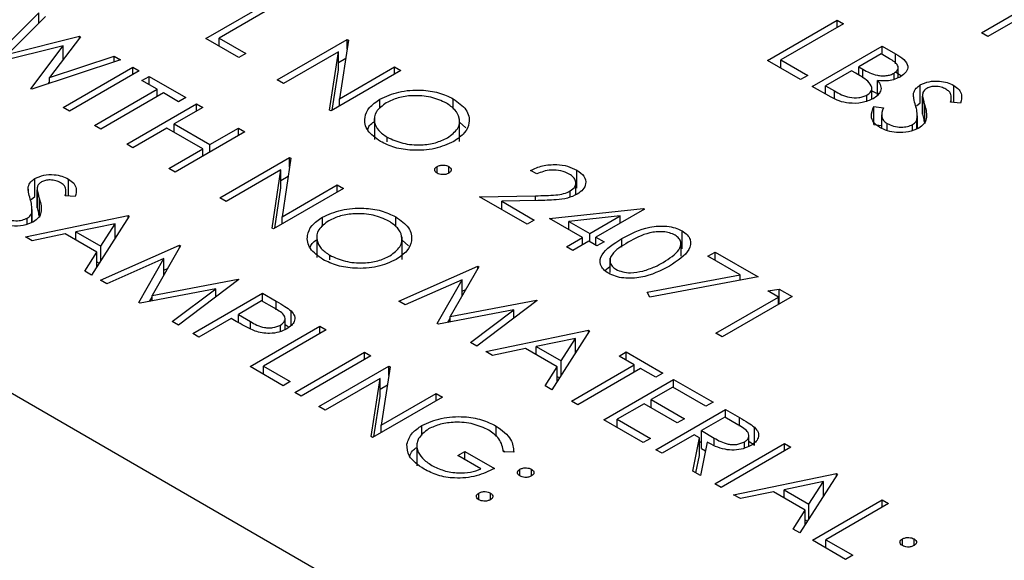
# Model space of a CAD drawing. Header units: inches. Extents: x 1880 to 2363, y -453 to -54.
# Tile 876 of 1056: x 2068.505 to 2069.403, y -72.134 to -71.641. Entities that reach past the tile are written whole.
import ezdxf

# ---------------------------------------------------------------- set-up
doc = ezdxf.new("R2010")
doc.units = ezdxf.units.IN
doc.header["$LTSCALE"] = 0.5
doc.header["$MEASUREMENT"] = 0
doc.layers.add('DSS-M-S', color=53, linetype='Continuous')

msp = doc.modelspace()

# ---------------------------------------------------------------- linework, layer by layer
at = {"layer": 'DSS-M-S', "linetype": 'Continuous', "lineweight": 25}
for p, q in [((2064.23349, -69.51966), (2073.07233, -74.62221)), ((2068.67481, -71.65836), (2068.73845, -71.62162)), ((2069.45134, -71.61986), (2069.3877, -71.65659)), ((2068.74416, -71.62492), (2068.68705, -71.65789)), ((2068.47614, -71.68144), (2068.52285, -71.63493)), ((2068.52876, -71.63834), (2068.49454, -71.67247)), ((2068.52285, -71.64422), (2068.52285, -71.63493)), ((2069.38199, -71.6533), (2069.41299, -71.6354)), ((2069.18679, -71.67838), (2069.25043, -71.64164)), ((2069.25614, -71.64494), (2069.19902, -71.67791)), ((2069.25043, -71.64164), (2069.25614, -71.64494)), ((2069.25043, -71.64823), (2069.25043, -71.64164)), ((2068.49454, -71.67247), (2068.55973, -71.65622)), ((2068.56056, -71.6567), (2068.53239, -71.69395)), ((2068.55973, -71.65622), (2068.56056, -71.6567)), ((2068.55973, -71.65779), (2068.55973, -71.65622)), ((2068.705, -71.67579), (2068.67481, -71.65836)), ((2068.68705, -71.65789), (2068.71153, -71.67202)), ((2068.68705, -71.66543), (2068.68705, -71.65789)), ((2069.3877, -71.65659), (2069.38199, -71.6533)), ((2068.54501, -71.665), (2068.47696, -71.68191)), ((2068.51549, -71.70415), (2068.54501, -71.665)), ((2068.54501, -71.67726), (2068.54501, -71.665)), ((2068.74009, -71.69604), (2068.80372, -71.6593)), ((2068.80492, -71.65999), (2068.79688, -71.71318)), ((2068.80372, -71.6593), (2068.80492, -71.65999)), ((2068.80372, -71.66792), (2068.80372, -71.6593)), ((2069.22758, -71.70193), (2069.29122, -71.66519)), ((2069.29122, -71.66519), (2069.30364, -71.67236)), ((2069.29122, -71.67273), (2069.29122, -71.66519)), ((2068.53239, -71.69395), (2068.59126, -71.67442)), ((2068.54501, -71.67622), (2068.54598, -71.67598)), ((2068.59126, -71.67442), (2068.5971, -71.67779)), ((2068.59126, -71.67973), (2068.59126, -71.67442)), ((2068.71153, -71.67202), (2068.705, -71.67579)), ((2068.79577, -71.67049), (2068.7458, -71.69934)), ((2068.78774, -71.72355), (2068.79577, -71.67049)), ((2068.79577, -71.68682), (2068.79577, -71.67049)), ((2068.79577, -71.68023), (2068.80245, -71.67637)), ((2069.2904, -71.67226), (2069.27001, -71.68403)), ((2069.29816, -71.67673), (2069.2904, -71.67226)), ((2069.30364, -71.68139), (2069.30364, -71.67236)), ((2068.5971, -71.67779), (2068.5163, -71.70462)), ((2068.54488, -71.72112), (2068.60852, -71.68438)), ((2068.60852, -71.68438), (2068.61423, -71.68768)), ((2068.60852, -71.69098), (2068.60852, -71.68438)), ((2068.79688, -71.71318), (2068.84697, -71.68427)), ((2068.84697, -71.68427), (2068.85268, -71.68756)), ((2068.84697, -71.69086), (2068.84697, -71.68427)), ((2069.21697, -71.69581), (2069.18679, -71.67838)), ((2069.19902, -71.67791), (2069.2235, -71.69204)), ((2069.19902, -71.68544), (2069.19902, -71.67791)), ((2069.27001, -71.68403), (2069.27384, -71.68625)), ((2069.27001, -71.69162), (2069.27001, -71.68403)), ((2069.306, -71.69407), (2069.306, -71.68504)), ((2068.53239, -71.69928), (2068.53239, -71.69395)), ((2068.61423, -71.68768), (2068.55059, -71.72442)), ((2068.61668, -71.69663), (2068.62321, -71.69286)), ((2068.62321, -71.69286), (2068.65666, -71.71217)), ((2068.62321, -71.7004), (2068.62321, -71.69286)), ((2068.85268, -71.68756), (2068.78904, -71.7243)), ((2068.7902, -71.72363), (2068.79577, -71.68682)), ((2069.2235, -71.69204), (2069.21697, -71.69581)), ((2069.26348, -71.6878), (2069.23982, -71.70146)), ((2069.26727, -71.68998), (2069.26348, -71.6878)), ((2069.27384, -71.69406), (2069.27384, -71.68625)), ((2069.30226, -71.69557), (2069.30226, -71.6899)), ((2069.30364, -71.68869), (2069.30897, -71.69238)), ((2068.53117, -71.69969), (2068.53239, -71.69807)), ((2068.63055, -71.70464), (2068.61668, -71.69663)), ((2068.7458, -71.69934), (2068.74009, -71.69604)), ((2069.24479, -71.71186), (2069.22758, -71.70193)), ((2069.23982, -71.70146), (2069.24795, -71.70615)), ((2069.23982, -71.70899), (2069.23982, -71.70146)), ((2069.28187, -71.71363), (2069.28187, -71.70363)), ((2069.28719, -71.71015), (2069.28719, -71.6967)), ((2069.32614, -71.71694), (2069.32614, -71.70061)), ((2069.35667, -71.71661), (2069.35667, -71.70109)), ((2068.5163, -71.70462), (2068.51549, -71.70415)), ((2068.57344, -71.73761), (2068.63055, -71.70464)), ((2068.63626, -71.70793), (2068.57915, -71.7409)), ((2068.63055, -71.71123), (2068.63055, -71.70464)), ((2068.65013, -71.71594), (2068.63626, -71.70793)), ((2068.65666, -71.71217), (2068.65013, -71.71594)), ((2069.24795, -71.7133), (2069.24795, -71.70615)), ((2069.27747, -71.71519), (2069.27747, -71.70987)), ((2069.32001, -71.71141), (2069.32001, -71.70826)), ((2069.32808, -71.71035), (2069.32808, -71.72668)), ((2069.32809, -71.72725), (2069.32809, -71.71092)), ((2069.35435, -71.71642), (2069.35435, -71.71197)), ((2068.55059, -71.72442), (2068.54488, -71.72112)), ((2068.60281, -71.75456), (2068.66645, -71.71783)), ((2068.67216, -71.72112), (2068.64605, -71.73619)), ((2068.66645, -71.71783), (2068.67216, -71.72112)), ((2068.66645, -71.72442), (2068.66645, -71.71783)), ((2068.79688, -71.71978), (2068.79688, -71.71318)), ((2068.83363, -71.72214), (2068.83363, -71.71363)), ((2068.90041, -71.72222), (2068.90041, -71.71323)), ((2069.28392, -71.72028), (2069.29252, -71.72152)), ((2069.28392, -71.73661), (2069.28392, -71.72028)), ((2069.32254, -71.71981), (2069.32614, -71.71694)), ((2069.33031, -71.73585), (2069.33031, -71.71952)), ((2069.36285, -71.7171), (2069.35378, -71.71638)), ((2068.78904, -71.7243), (2068.78774, -71.72355)), ((2068.82851, -71.72991), (2068.82851, -71.75032)), ((2069.29085, -71.72786), (2069.29085, -71.74011)), ((2069.32344, -71.7405), (2069.32344, -71.72891)), ((2069.32816, -71.72668), (2069.32809, -71.72725)), ((2068.57915, -71.7409), (2068.57344, -71.73761)), ((2068.63953, -71.73996), (2068.60852, -71.75786)), ((2068.67216, -71.7588), (2068.63953, -71.73996)), ((2068.64605, -71.73619), (2068.67869, -71.75503)), ((2068.64605, -71.74373), (2068.64605, -71.73619)), ((2068.67869, -71.75503), (2068.7048, -71.73996)), ((2068.7048, -71.73996), (2068.71051, -71.74326)), ((2068.7048, -71.74656), (2068.7048, -71.73996)), ((2068.90615, -71.75202), (2068.90615, -71.73161)), ((2068.90615, -71.73457), (2068.91195, -71.73961)), ((2069.28392, -71.73661), (2069.29085, -71.73761)), ((2069.29589, -71.74224), (2069.29589, -71.73571)), ((2069.31914, -71.74202), (2069.31914, -71.73668)), ((2069.3231, -71.74062), (2069.3231, -71.73176)), ((2068.71051, -71.74326), (2068.64687, -71.78)), ((2068.84031, -71.75236), (2068.84031, -71.74825)), ((2068.60852, -71.75786), (2068.60281, -71.75456)), ((2068.67869, -71.76163), (2068.67869, -71.75503)), ((2068.64116, -71.7767), (2068.67216, -71.7588)), ((2068.67216, -71.7654), (2068.67216, -71.7588)), ((2068.68766, -71.80355), (2068.7513, -71.76681)), ((2068.7513, -71.76681), (2068.7525, -71.7675)), ((2068.7513, -71.77542), (2068.7513, -71.76681)), ((2068.7525, -71.7675), (2068.74446, -71.82069)), ((2068.88572, -71.78106), (2068.88572, -71.77493)), ((2068.89633, -71.78106), (2068.89633, -71.77493)), ((2068.64687, -71.78), (2068.64116, -71.7767)), ((2068.74335, -71.778), (2068.69338, -71.80685)), ((2068.73532, -71.83106), (2068.74335, -71.778)), ((2068.74335, -71.79433), (2068.74335, -71.778)), ((2068.74335, -71.78773), (2068.75003, -71.78388)), ((2068.97669, -71.78176), (2068.97098, -71.77847)), ((2069.01295, -71.79453), (2069.01295, -71.7782)), ((2068.51309, -71.79666), (2068.51309, -71.79351)), ((2068.51922, -71.80219), (2068.51922, -71.78586)), ((2068.54975, -71.80186), (2068.54975, -71.78634)), ((2068.74446, -71.82069), (2068.79455, -71.79177)), ((2068.79455, -71.79177), (2068.80026, -71.79507)), ((2068.79455, -71.79837), (2068.79455, -71.79177)), ((2069.01213, -71.80067), (2069.01213, -71.79)), ((2068.51563, -71.80506), (2068.51922, -71.80219)), ((2068.52117, -71.7956), (2068.52117, -71.81193)), ((2068.52117, -71.8125), (2068.52117, -71.79617)), ((2068.55594, -71.80235), (2068.54686, -71.80163)), ((2068.54743, -71.80167), (2068.54743, -71.79722)), ((2068.80026, -71.79507), (2068.73662, -71.83181)), ((2068.73778, -71.83114), (2068.74335, -71.79433)), ((2068.92448, -71.80249), (2068.9755, -71.80153)), ((2068.96772, -71.82745), (2068.92448, -71.80249)), ((2068.9755, -71.80601), (2068.9755, -71.80153)), ((2069.00703, -71.8027), (2069.00703, -71.79722)), ((2068.52339, -71.8211), (2068.52339, -71.80477)), ((2068.69338, -71.80685), (2068.68766, -71.80355)), ((2068.97755, -71.80597), (2068.94463, -71.80659)), ((2068.94463, -71.80659), (2068.97425, -71.82368)), ((2068.94463, -71.81412), (2068.94463, -71.80659)), ((2068.51041, -71.83899), (2068.60424, -71.81968)), ((2068.51619, -71.82587), (2068.51619, -71.81701)), ((2068.51653, -71.82575), (2068.51653, -71.81416)), ((2068.52125, -71.81193), (2068.52117, -71.8125)), ((2068.60505, -71.82015), (2068.57079, -71.87385)), ((2068.60424, -71.81968), (2068.60505, -71.82015)), ((2068.60424, -71.82143), (2068.60424, -71.81968)), ((2068.74446, -71.82728), (2068.74446, -71.82069)), ((2068.84799, -71.82972), (2068.84799, -71.82074)), ((2068.98812, -71.82227), (2069.07344, -71.81312)), ((2069.05247, -71.81997), (2069.00586, -71.82498)), ((2069.02483, -71.83593), (2069.05247, -71.81997)), ((2069.0746, -71.81379), (2069.03054, -71.83923)), ((2069.05247, -71.82657), (2069.05247, -71.81997)), ((2069.07344, -71.81312), (2069.0746, -71.81379)), ((2069.07344, -71.81446), (2069.07344, -71.81312)), ((2068.51222, -71.82727), (2068.51222, -71.82193)), ((2068.59218, -71.82704), (2068.55634, -71.83442)), ((2068.57909, -71.84755), (2068.59218, -71.82704)), ((2068.59218, -71.84033), (2068.59218, -71.82704)), ((2068.78121, -71.82965), (2068.78121, -71.82114)), ((2068.97425, -71.82368), (2068.96772, -71.82745)), ((2069.0183, -71.8397), (2068.98812, -71.82227)), ((2069.00586, -71.82498), (2069.02483, -71.83593)), ((2069.00586, -71.83252), (2069.00586, -71.82498)), ((2068.54672, -71.8364), (2068.51665, -71.84259)), ((2068.57557, -71.85306), (2068.54672, -71.8364)), ((2068.55634, -71.84196), (2068.55634, -71.83442)), ((2068.55634, -71.83442), (2068.57909, -71.84755)), ((2068.59218, -71.83849), (2068.59353, -71.83822)), ((2068.73662, -71.83181), (2068.73532, -71.83106)), ((2068.77609, -71.83742), (2068.77609, -71.85783)), ((2069.02483, -71.84347), (2069.02483, -71.83593)), ((2069.10893, -71.84994), (2069.10893, -71.83361)), ((2068.51665, -71.84259), (2068.51041, -71.83899)), ((2068.57895, -71.87856), (2068.65099, -71.84667)), ((2068.57909, -71.86084), (2068.57909, -71.84755)), ((2068.6518, -71.84714), (2068.62586, -71.89245)), ((2068.65099, -71.84667), (2068.6518, -71.84714)), ((2068.65099, -71.84856), (2068.65099, -71.84667)), ((2068.85373, -71.85953), (2068.85373, -71.83912)), ((2068.85373, -71.84207), (2068.85953, -71.84711)), ((2069.00362, -71.84818), (2069.0183, -71.8397)), ((2069.02402, -71.84299), (2069.00933, -71.85147)), ((2069.0183, -71.84629), (2069.0183, -71.8397)), ((2069.03136, -71.84723), (2069.02402, -71.84299)), ((2069.03054, -71.83923), (2069.03789, -71.84347)), ((2069.03054, -71.84676), (2069.03054, -71.83923)), ((2069.03789, -71.84347), (2069.03136, -71.84723)), ((2069.05418, -71.84835), (2069.05418, -71.84065)), ((2069.10802, -71.85665), (2069.10802, -71.84328)), ((2068.56458, -71.87026), (2068.57557, -71.85306)), ((2068.57557, -71.86635), (2068.57557, -71.85306)), ((2068.78789, -71.85986), (2068.78789, -71.85576)), ((2069.00933, -71.85147), (2069.00362, -71.84818)), ((2069.13253, -71.85665), (2069.13906, -71.85289)), ((2069.16203, -71.87368), (2069.13253, -71.85665)), ((2069.13906, -71.85289), (2069.17822, -71.87549)), ((2069.13906, -71.86042), (2069.13906, -71.85289)), ((2068.57557, -71.86185), (2068.57767, -71.86306)), ((2068.63667, -71.85889), (2068.5847, -71.88187)), ((2068.61384, -71.8987), (2068.63667, -71.85889)), ((2068.63667, -71.87357), (2068.63667, -71.85889)), ((2069.04325, -71.85849), (2069.04325, -71.8715)), ((2068.57079, -71.87385), (2068.56458, -71.87026)), ((2068.63667, -71.86934), (2068.63992, -71.8679)), ((2068.85084, -71.89775), (2068.92288, -71.86586)), ((2068.9237, -71.86633), (2068.89776, -71.91164)), ((2068.92288, -71.86586), (2068.9237, -71.86633)), ((2068.92288, -71.86776), (2068.92288, -71.86586)), ((2069.03868, -71.86964), (2069.04325, -71.86591)), ((2069.07728, -71.88945), (2069.16203, -71.87368)), ((2069.16203, -71.87851), (2069.16203, -71.87368)), ((2068.5847, -71.88187), (2068.57895, -71.87856)), ((2068.62586, -71.89245), (2068.70429, -71.87744)), ((2068.70512, -71.87792), (2068.64993, -71.91953)), ((2068.70429, -71.87744), (2068.70512, -71.87792)), ((2068.70429, -71.87854), (2068.70429, -71.87744)), ((2068.90857, -71.87808), (2068.85659, -71.90107)), ((2068.88573, -71.91789), (2068.90857, -71.87808)), ((2068.90857, -71.89276), (2068.90857, -71.87808)), ((2069.17822, -71.87549), (2069.0795, -71.89386)), ((2068.68389, -71.88627), (2068.61513, -71.89944)), ((2068.62586, -71.89739), (2068.62586, -71.89245)), ((2068.64419, -71.91622), (2068.68389, -71.88627)), ((2068.66298, -71.92707), (2068.72662, -71.89033)), ((2068.68389, -71.89392), (2068.68389, -71.88627)), ((2068.72662, -71.89033), (2068.7391, -71.89754)), ((2068.72662, -71.89787), (2068.72662, -71.89033)), ((2068.90857, -71.88853), (2068.91181, -71.88709)), ((2069.0795, -71.89386), (2069.07728, -71.88945)), ((2069.18719, -71.88821), (2069.19746, -71.8866)), ((2069.19698, -71.89386), (2069.18719, -71.88821)), ((2069.19746, -71.8866), (2069.20922, -71.89339)), ((2069.19746, -71.90019), (2069.19746, -71.8866)), ((2068.61513, -71.89944), (2068.61384, -71.8987)), ((2068.62372, -71.89779), (2068.62586, -71.89407)), ((2068.72581, -71.8974), (2068.70459, -71.90964)), ((2068.73745, -71.90412), (2068.72581, -71.8974)), ((2068.7391, -71.90541), (2068.7391, -71.89754)), ((2068.85659, -71.90107), (2068.85084, -71.89775)), ((2068.89776, -71.91164), (2068.97618, -71.89663)), ((2068.97701, -71.89711), (2068.92183, -71.93873)), ((2068.97618, -71.89663), (2068.97701, -71.89711)), ((2068.97618, -71.89773), (2068.97618, -71.89663)), ((2069.13987, -71.92683), (2069.19698, -71.89386)), ((2069.20922, -71.89339), (2069.14558, -71.93013)), ((2069.19698, -71.90046), (2069.19698, -71.89386)), ((2068.70459, -71.90964), (2068.7156, -71.91616)), ((2068.70459, -71.91714), (2068.70459, -71.90964)), ((2068.75264, -71.91993), (2068.75264, -71.90646)), ((2068.95579, -71.90546), (2068.88702, -71.91864)), ((2068.91609, -71.93541), (2068.95579, -71.90546)), ((2068.95579, -71.91312), (2068.95579, -71.90546)), ((2068.64993, -71.91953), (2068.64419, -71.91622)), ((2068.69807, -71.91341), (2068.66869, -71.93037)), ((2068.70262, -71.91604), (2068.69807, -71.91341)), ((2068.7156, -71.92278), (2068.7156, -71.91616)), ((2068.74298, -71.92522), (2068.74298, -71.91951)), ((2068.74718, -71.92344), (2068.74718, -71.91357)), ((2068.74718, -71.91877), (2068.74989, -71.92077)), ((2068.88702, -71.91864), (2068.88573, -71.91789)), ((2068.89562, -71.91699), (2068.89776, -71.91326)), ((2068.89776, -71.91658), (2068.89776, -71.91164)), ((2068.66869, -71.93037), (2068.66298, -71.92707)), ((2068.7152, -71.95721), (2068.77884, -71.92048)), ((2068.78455, -71.92377), (2068.72744, -71.95674)), ((2068.77884, -71.92048), (2068.78455, -71.92377)), ((2068.77884, -71.92707), (2068.77884, -71.92048)), ((2068.92998, -71.94344), (2069.02381, -71.92413)), ((2069.02463, -71.9246), (2068.99036, -71.97829)), ((2069.02381, -71.92413), (2069.02463, -71.9246)), ((2069.02381, -71.92587), (2069.02381, -71.92413)), ((2069.14558, -71.93013), (2069.13987, -71.92683)), ((2068.92183, -71.93873), (2068.91609, -71.93541)), ((2069.01175, -71.93148), (2068.97592, -71.93887)), ((2068.99866, -71.952), (2069.01175, -71.93148)), ((2069.01175, -71.94477), (2069.01175, -71.93148)), ((2068.756, -71.98076), (2068.81963, -71.94403)), ((2068.81963, -71.94403), (2068.82535, -71.94732)), ((2068.81963, -71.95062), (2068.81963, -71.94403)), ((2068.93622, -71.94704), (2068.92998, -71.94344)), ((2068.96629, -71.94085), (2068.93622, -71.94704)), ((2068.99514, -71.9575), (2068.96629, -71.94085)), ((2068.97592, -71.9464), (2068.97592, -71.93887)), ((2068.97592, -71.93887), (2068.99866, -71.952)), ((2069.01175, -71.94294), (2069.0131, -71.94266)), ((2069.05155, -71.94768), (2069.05808, -71.94391)), ((2069.05808, -71.94391), (2069.09153, -71.96322)), ((2069.05808, -71.95144), (2069.05808, -71.94391)), ((2068.82535, -71.94732), (2068.76171, -71.98406)), ((2068.99866, -71.96529), (2068.99866, -71.952)), ((2069.06542, -71.95568), (2069.05155, -71.94768)), ((2068.74539, -71.97464), (2068.7152, -71.95721)), ((2068.72744, -71.95674), (2068.75192, -71.97087)), ((2068.72744, -71.96428), (2068.72744, -71.95674)), ((2068.77802, -71.99348), (2068.84166, -71.95674)), ((2068.84286, -71.95743), (2068.83482, -72.01062)), ((2068.84166, -71.95674), (2068.84286, -71.95743)), ((2068.84166, -71.96536), (2068.84166, -71.95674)), ((2068.98415, -71.97471), (2068.99514, -71.9575)), ((2068.99514, -71.9708), (2068.99514, -71.9575)), ((2069.00831, -71.98865), (2069.06542, -71.95568)), ((2069.07113, -71.95898), (2069.01402, -71.99195)), ((2069.06542, -71.96228), (2069.06542, -71.95568)), ((2069.085, -71.96699), (2069.07113, -71.95898)), ((2069.09153, -71.96322), (2069.085, -71.96699)), ((2068.75192, -71.97087), (2068.74539, -71.97464)), ((2068.83371, -71.96793), (2068.78374, -71.99678)), ((2068.82568, -72.02099), (2068.83371, -71.96793)), ((2068.83371, -71.98426), (2068.83371, -71.96793)), ((2068.99514, -71.9663), (2068.99724, -71.96751)), ((2069.03768, -72.00561), (2069.10132, -71.96887)), ((2069.10132, -71.96887), (2069.13722, -71.9896)), ((2069.10132, -71.97641), (2069.10132, -71.96887)), ((2068.76171, -71.98406), (2068.756, -71.98076)), ((2068.83371, -71.97767), (2068.84039, -71.97381)), ((2068.83482, -72.01062), (2068.88491, -71.98171)), ((2068.88491, -71.98171), (2068.89062, -71.985)), ((2068.88491, -71.9883), (2068.88491, -71.98171)), ((2068.99036, -71.97829), (2068.98415, -71.97471)), ((2069.10051, -71.97594), (2069.08092, -71.98724)), ((2069.13069, -71.99336), (2069.10051, -71.97594)), ((2068.89062, -71.985), (2068.82698, -72.02174)), ((2068.82814, -72.02107), (2068.83371, -71.98426)), ((2069.01402, -71.99195), (2069.00831, -71.98865)), ((2069.0744, -71.99101), (2069.04992, -72.00514)), ((2069.10459, -72.00844), (2069.0744, -71.99101)), ((2069.08092, -71.98724), (2069.11111, -72.00467)), ((2069.08092, -71.99478), (2069.08092, -71.98724)), ((2069.13722, -71.9896), (2069.13069, -71.99336)), ((2068.78374, -71.99678), (2068.77802, -71.99348)), ((2069.085, -72.03293), (2069.14864, -71.99619)), ((2069.14864, -71.99619), (2069.16138, -72.00354)), ((2069.14864, -72.00373), (2069.14864, -71.99619)), ((2069.07358, -72.02633), (2069.03768, -72.00561)), ((2069.04992, -72.00514), (2069.08011, -72.02257)), ((2069.04992, -72.01267), (2069.04992, -72.00514)), ((2069.11111, -72.00467), (2069.10459, -72.00844)), ((2069.14783, -72.00325), (2069.12661, -72.0155)), ((2069.15976, -72.01014), (2069.14783, -72.00325)), ((2069.16138, -72.01138), (2069.16138, -72.00354)), ((2068.83482, -72.01722), (2068.83482, -72.01062)), ((2068.87188, -72.0199), (2068.87188, -72.01089)), ((2068.93953, -72.0209), (2068.93953, -72.01136)), ((2069.12661, -72.0155), (2069.13818, -72.02228)), ((2069.12661, -72.03183), (2069.12661, -72.0155)), ((2069.17493, -72.0287), (2069.17493, -72.01237)), ((2068.82698, -72.02174), (2068.82568, -72.02099)), ((2068.86726, -72.02709), (2068.86726, -72.04751)), ((2069.08011, -72.02257), (2069.07358, -72.02633)), ((2069.12009, -72.01927), (2069.09071, -72.03622)), ((2069.11874, -72.0524), (2069.12473, -72.02195)), ((2069.12473, -72.02195), (2069.12009, -72.01927)), ((2069.12473, -72.03828), (2069.12473, -72.02195)), ((2069.12473, -72.02633), (2069.12661, -72.02524)), ((2069.13179, -72.02602), (2069.1258, -72.05648)), ((2069.13818, -72.02858), (2069.13818, -72.02228)), ((2069.1659, -72.03148), (2069.1659, -72.02579)), ((2069.16996, -72.02978), (2069.16996, -72.02003)), ((2069.16996, -72.02512), (2069.17493, -72.0287)), ((2068.90449, -72.03823), (2068.91101, -72.03446)), ((2068.91101, -72.03446), (2068.93794, -72.05)), ((2068.91101, -72.04199), (2068.91101, -72.03446)), ((2068.94552, -72.03328), (2068.9473, -72.03495)), ((2068.95563, -72.03508), (2068.9461, -72.03493)), ((2069.09071, -72.03622), (2069.085, -72.03293)), ((2069.12661, -72.03183), (2069.13023, -72.03395)), ((2069.13885, -72.06401), (2069.20249, -72.02728)), ((2069.2082, -72.03057), (2069.14456, -72.06731)), ((2069.20249, -72.02728), (2069.2082, -72.03057)), ((2069.20249, -72.03387), (2069.20249, -72.02728)), ((2068.9257, -72.05047), (2068.90449, -72.03823)), ((2069.12162, -72.05407), (2069.12473, -72.03828)), ((2068.96119, -72.05683), (2068.96119, -72.05071)), ((2068.9718, -72.05683), (2068.9718, -72.05071)), ((2069.1258, -72.05648), (2069.11874, -72.0524)), ((2069.15599, -72.0739), (2069.24981, -72.05459)), ((2069.23775, -72.06195), (2069.20192, -72.06933)), ((2069.25063, -72.05506), (2069.21636, -72.10876)), ((2069.22466, -72.08246), (2069.23775, -72.06195)), ((2069.23775, -72.07524), (2069.23775, -72.06195)), ((2069.24981, -72.05459), (2069.25063, -72.05506)), ((2069.24981, -72.05634), (2069.24981, -72.05459)), ((2069.14456, -72.06731), (2069.13885, -72.06401)), ((2069.19229, -72.07131), (2069.16222, -72.0775)), ((2069.22114, -72.08797), (2069.19229, -72.07131)), ((2069.20192, -72.07687), (2069.20192, -72.06933)), ((2069.20192, -72.06933), (2069.22466, -72.08246)), ((2068.92366, -72.0785), (2068.92366, -72.07237)), ((2068.93427, -72.0785), (2068.93427, -72.07237)), ((2069.16222, -72.0775), (2069.15599, -72.0739)), ((2069.22778, -72.11535), (2069.29142, -72.07862)), ((2069.23775, -72.07341), (2069.2391, -72.07313)), ((2069.29142, -72.07862), (2069.29714, -72.08191)), ((2069.29142, -72.08521), (2069.29142, -72.07862)), ((2069.21015, -72.10518), (2069.22114, -72.08797)), ((2069.22114, -72.10127), (2069.22114, -72.08797)), ((2069.22466, -72.09576), (2069.22466, -72.08246)), ((2069.29714, -72.08191), (2069.24002, -72.11488)), ((2069.22114, -72.09676), (2069.22324, -72.09798)), ((2069.21636, -72.10876), (2069.21015, -72.10518)), ((2069.25797, -72.13278), (2069.22778, -72.11535)), ((2069.24002, -72.11488), (2069.2645, -72.12901)), ((2069.24002, -72.12242), (2069.24002, -72.11488)), ((2069.30978, -72.1203), (2069.30978, -72.11418)), ((2069.32039, -72.1203), (2069.32039, -72.11418)), ((2069.2645, -72.12901), (2069.25797, -72.13278))]:
    msp.add_line(p, q, dxfattribs=at)
for points, knots in [([(2069.30226, -71.6899), (2069.30364, -71.68889), (2069.30572, -71.68737), (2069.30614, -71.68481), (2069.30505, -71.68104), (2069.30122, -71.67865), (2069.29816, -71.67673)], [0, 0, 0, 0, 0.249284, 0.374925, 0.500645, 1, 1, 1, 1]), ([(2069.30364, -71.67236), (2069.30631, -71.67397), (2069.31161, -71.67716), (2069.31555, -71.68318), (2069.31377, -71.68902), (2069.30998, -71.69176), (2069.30809, -71.69313)], [0, 0, 0, 0, 0.281317, 0.559922, 0.779935, 1, 1, 1, 1]), ([(2069.27842, -71.69729), (2069.27648, -71.69586), (2069.27302, -71.69329), (2069.26902, -71.691), (2069.26727, -71.68998)], [0, 0, 0, 0, 0.559734, 1, 1, 1, 1]), ([(2069.27384, -71.68625), (2069.27785, -71.68855), (2069.28287, -71.69143), (2069.29102, -71.69241), (2069.29515, -71.69224), (2069.29911, -71.69145), (2069.30121, -71.69042), (2069.30226, -71.6899)], [0, 0, 0, 0, 0.4986071, 0.6240085, 0.7494012, 0.8747358, 1, 1, 1, 1]), ([(2069.30809, -71.69313), (2069.30648, -71.69394), (2069.30326, -71.69555), (2069.29606, -71.69728), (2069.29055, -71.69692), (2069.28719, -71.6967)], [0, 0, 0, 0, 0.280867, 0.561527, 1, 1, 1, 1]), ([(2069.27747, -71.70987), (2069.27883, -71.70886), (2069.28157, -71.70684), (2069.28244, -71.70209), (2069.27994, -71.69911), (2069.27842, -71.69729)], [0, 0, 0, 0, 0.279944, 0.560429, 1, 1, 1, 1]), ([(2069.28719, -71.6967), (2069.28833, -71.69825), (2069.29059, -71.70134), (2069.29034, -71.70612), (2069.28765, -71.71018), (2069.28467, -71.71217), (2069.28318, -71.71317)], [0, 0, 0, 0, 0.280382, 0.559606, 0.779765, 1, 1, 1, 1]), ([(2069.32001, -71.70826), (2069.32054, -71.70666), (2069.32148, -71.7038), (2069.32471, -71.70159), (2069.32614, -71.70061)], [0, 0, 0, 0, 0.55984, 1, 1, 1, 1]), ([(2069.32614, -71.70061), (2069.32867, -71.69947), (2069.33374, -71.69718), (2069.34299, -71.69685), (2069.35091, -71.69829), (2069.35475, -71.70016), (2069.35667, -71.70109)], [0, 0, 0, 0, 0.279553, 0.558798, 0.779378, 1, 1, 1, 1]), ([(2069.33212, -71.70375), (2069.3313, -71.70431), (2069.32968, -71.70542), (2069.32813, -71.70791), (2069.3281, -71.70978), (2069.32809, -71.71092)], [0, 0, 0, 0, 0.279946, 0.559774, 1, 1, 1, 1]), ([(2069.34951, -71.70449), (2069.34811, -71.7038), (2069.34533, -71.70243), (2069.34024, -71.70178), (2069.33548, -71.70217), (2069.33324, -71.70323), (2069.33212, -71.70375)], [0, 0, 0, 0, 0.280274, 0.559931, 0.77992, 1, 1, 1, 1]), ([(2069.35667, -71.70109), (2069.35844, -71.70233), (2069.36197, -71.70481), (2069.36436, -71.71052), (2069.36343, -71.7146), (2069.36285, -71.7171)], [0, 0, 0, 0, 0.27975, 0.559501, 1, 1, 1, 1]), ([(2068.83363, -71.71363), (2068.83913, -71.71114), (2068.85012, -71.70615), (2068.87002, -71.70472), (2068.88768, -71.70722), (2068.89616, -71.71123), (2068.90041, -71.71323)], [0, 0, 0, 0, 0.279731, 0.559327, 0.77968, 1, 1, 1, 1]), ([(2068.89416, -71.71716), (2068.88962, -71.71515), (2068.88054, -71.71111), (2068.86426, -71.70989), (2068.84974, -71.71192), (2068.84283, -71.71525), (2068.83937, -71.71691)], [0, 0, 0, 0, 0.279627, 0.55935, 0.77963, 1, 1, 1, 1]), ([(2069.28318, -71.71317), (2069.27995, -71.7146), (2069.27348, -71.71746), (2069.26171, -71.71764), (2069.2519, -71.71552), (2069.24716, -71.71309), (2069.24479, -71.71186)], [0, 0, 0, 0, 0.279141, 0.558654, 0.779059, 1, 1, 1, 1]), ([(2069.24795, -71.70615), (2069.25212, -71.70855), (2069.25836, -71.71215), (2069.26873, -71.71249), (2069.27419, -71.71146), (2069.27637, -71.7104), (2069.27747, -71.70987)], [0, 0, 0, 0, 0.49936, 0.748736, 0.874399, 1, 1, 1, 1]), ([(2069.28187, -71.70599), (2069.28343, -71.70691), (2069.28536, -71.70805), (2069.28798, -71.70829), (2069.28848, -71.70834)], [0, 0, 0, 0, 0.8081796, 1, 1, 1, 1]), ([(2069.32178, -71.71928), (2069.32117, -71.71723), (2069.32008, -71.71358), (2069.32003, -71.70988), (2069.32001, -71.70826)], [0, 0, 0, 0, 0.560413, 1, 1, 1, 1]), ([(2069.32809, -71.71092), (2069.32844, -71.71253), (2069.32907, -71.71541), (2069.32993, -71.71826), (2069.33031, -71.71952)], [0, 0, 0, 0, 0.559906, 1, 1, 1, 1]), ([(2069.35378, -71.71638), (2069.35405, -71.71495), (2069.35449, -71.7126), (2069.35422, -71.70931), (2069.35266, -71.70661), (2069.35056, -71.7052), (2069.34951, -71.70449)], [0, 0, 0, 0, 0.340409, 0.560482, 0.78018, 1, 1, 1, 1]), ([(2068.83401, -71.75215), (2068.82963, -71.74899), (2068.82086, -71.74266), (2068.81888, -71.73114), (2068.82305, -71.72093), (2068.8301, -71.71606), (2068.83363, -71.71363)], [0, 0, 0, 0, 0.279663, 0.559354, 0.779636, 1, 1, 1, 1]), ([(2068.83937, -71.71691), (2068.83585, -71.71951), (2068.8288, -71.7247), (2068.82784, -71.73414), (2068.83164, -71.74235), (2068.83742, -71.74628), (2068.84031, -71.74825)], [0, 0, 0, 0, 0.279416, 0.559077, 0.779478, 1, 1, 1, 1]), ([(2068.89514, -71.74877), (2068.89869, -71.74616), (2068.9058, -71.74093), (2068.90682, -71.7314), (2068.90271, -71.72318), (2068.89701, -71.71917), (2068.89416, -71.71716)], [0, 0, 0, 0, 0.279468, 0.55887, 0.779516, 1, 1, 1, 1]), ([(2068.90041, -71.71323), (2068.90487, -71.71641), (2068.9138, -71.72277), (2068.91592, -71.73443), (2068.9116, -71.74473), (2068.90443, -71.74963), (2068.90084, -71.75208)], [0, 0, 0, 0, 0.279767, 0.559358, 0.779571, 1, 1, 1, 1]), ([(2069.28936, -71.73948), (2069.28724, -71.73798), (2069.283, -71.73499), (2069.28055, -71.72803), (2069.28264, -71.72322), (2069.28392, -71.72028)], [0, 0, 0, 0, 0.27988, 0.559666, 1, 1, 1, 1]), ([(2069.29252, -71.72152), (2069.29151, -71.72429), (2069.29009, -71.72815), (2069.29226, -71.73313), (2069.29468, -71.73485), (2069.29589, -71.73571)], [0, 0, 0, 0, 0.559321, 0.779782, 1, 1, 1, 1]), ([(2069.3231, -71.73176), (2069.32324, -71.72941), (2069.32349, -71.72523), (2069.3223, -71.72109), (2069.32178, -71.71928)], [0, 0, 0, 0, 0.559496, 1, 1, 1, 1]), ([(2069.33031, -71.71952), (2069.33134, -71.72353), (2069.33278, -71.72911), (2069.32985, -71.73626), (2069.32646, -71.73877), (2069.32476, -71.74003)], [0, 0, 0, 0, 0.560115, 0.780284, 1, 1, 1, 1]), ([(2069.32809, -71.72725), (2069.32844, -71.72886), (2069.32907, -71.73174), (2069.32993, -71.73459), (2069.33031, -71.73585)], [0, 0, 0, 0, 0.559906, 1, 1, 1, 1]), ([(2068.8225, -71.74128), (2068.82289, -71.74001), (2068.82372, -71.7373), (2068.82685, -71.73521), (2068.82851, -71.7341)], [0, 0, 0, 0, 0.469148, 1, 1, 1, 1]), ([(2069.32476, -71.74003), (2069.3218, -71.74133), (2069.31588, -71.74392), (2069.30525, -71.74419), (2069.296, -71.74274), (2069.29157, -71.74056), (2069.28936, -71.73948)], [0, 0, 0, 0, 0.279183, 0.559085, 0.779446, 1, 1, 1, 1]), ([(2069.29589, -71.73571), (2069.29777, -71.7366), (2069.30153, -71.73837), (2069.30828, -71.7393), (2069.3146, -71.73872), (2069.31763, -71.73736), (2069.31914, -71.73668)], [0, 0, 0, 0, 0.280276, 0.560148, 0.780153, 1, 1, 1, 1]), ([(2069.31914, -71.73668), (2069.32025, -71.73586), (2069.32224, -71.73439), (2069.32284, -71.73256), (2069.3231, -71.73176)], [0, 0, 0, 0, 0.5589902, 1, 1, 1, 1]), ([(2068.84031, -71.74825), (2068.84481, -71.75032), (2068.85382, -71.75445), (2068.87015, -71.75583), (2068.88473, -71.75377), (2068.89167, -71.75044), (2068.89514, -71.74877)], [0, 0, 0, 0, 0.27983, 0.559389, 0.779654, 1, 1, 1, 1]), ([(2068.90084, -71.75208), (2068.89534, -71.7546), (2068.88435, -71.75966), (2068.86434, -71.76075), (2068.84664, -71.75829), (2068.83822, -71.7542), (2068.83401, -71.75215)], [0, 0, 0, 0, 0.27963, 0.559343, 0.779597, 1, 1, 1, 1]), ([(2068.88572, -71.78106), (2068.88504, -71.78055), (2068.88367, -71.77954), (2068.88338, -71.77771), (2068.88405, -71.7761), (2068.88517, -71.77532), (2068.88572, -71.77493)], [0, 0, 0, 0, 0.2795812, 0.5591432, 0.7795754, 1, 1, 1, 1]), ([(2068.88572, -71.77493), (2068.8866, -71.77454), (2068.88835, -71.77374), (2068.89152, -71.77357), (2068.89432, -71.77396), (2068.89566, -71.77461), (2068.89633, -71.77493)], [0, 0, 0, 0, 0.279576, 0.559284, 0.779552, 1, 1, 1, 1]), ([(2068.89633, -71.77493), (2068.89702, -71.77544), (2068.89842, -71.77645), (2068.89867, -71.77828), (2068.89803, -71.77991), (2068.8969, -71.78067), (2068.89633, -71.78106)], [0, 0, 0, 0, 0.2796016, 0.559212, 0.7794752, 1, 1, 1, 1]), ([(2068.97098, -71.77847), (2068.97445, -71.7769), (2068.98137, -71.77375), (2068.99387, -71.77281), (2069.00502, -71.77435), (2069.01031, -71.77692), (2069.01295, -71.7782)], [0, 0, 0, 0, 0.280029, 0.559515, 0.779668, 1, 1, 1, 1]), ([(2068.51922, -71.78586), (2068.52176, -71.78472), (2068.52682, -71.78243), (2068.53608, -71.78211), (2068.54399, -71.78354), (2068.54783, -71.78541), (2068.54975, -71.78634)], [0, 0, 0, 0, 0.2795526, 0.5587984, 0.7793777, 1, 1, 1, 1]), ([(2068.89633, -71.78106), (2068.89545, -71.78146), (2068.8937, -71.78225), (2068.89053, -71.78241), (2068.88773, -71.78203), (2068.88639, -71.78138), (2068.88572, -71.78106)], [0, 0, 0, 0, 0.279469, 0.559358, 0.779674, 1, 1, 1, 1]), ([(2069.00613, -71.7818), (2069.00373, -71.78067), (2068.99895, -71.77842), (2068.99007, -71.77788), (2068.98244, -71.77923), (2068.97861, -71.78092), (2068.97669, -71.78176)], [0, 0, 0, 0, 0.279699, 0.558847, 0.779176, 1, 1, 1, 1]), ([(2069.00703, -71.79722), (2069.00873, -71.79593), (2069.01214, -71.79335), (2069.01242, -71.7887), (2069.01042, -71.78469), (2069.00756, -71.78276), (2069.00613, -71.7818)], [0, 0, 0, 0, 0.2791258, 0.5589784, 0.77935, 1, 1, 1, 1]), ([(2069.01295, -71.7782), (2069.01552, -71.77999), (2069.02066, -71.78357), (2069.02178, -71.7902), (2069.01931, -71.79603), (2069.01527, -71.79883), (2069.01326, -71.80022)], [0, 0, 0, 0, 0.27989, 0.559224, 0.779582, 1, 1, 1, 1]), ([(2068.51309, -71.79351), (2068.51362, -71.79191), (2068.51456, -71.78905), (2068.5178, -71.78684), (2068.51922, -71.78586)], [0, 0, 0, 0, 0.55984, 1, 1, 1, 1]), ([(2068.51486, -71.80453), (2068.51425, -71.80248), (2068.51317, -71.79884), (2068.51311, -71.79514), (2068.51309, -71.79351)], [0, 0, 0, 0, 0.5604127, 1, 1, 1, 1]), ([(2068.5252, -71.78901), (2068.52439, -71.78956), (2068.52276, -71.79067), (2068.52121, -71.79316), (2068.52119, -71.79503), (2068.52117, -71.79617)], [0, 0, 0, 0, 0.279946, 0.559774, 1, 1, 1, 1]), ([(2068.54259, -71.78974), (2068.5412, -71.78905), (2068.53842, -71.78768), (2068.53333, -71.78703), (2068.52856, -71.78743), (2068.52632, -71.78848), (2068.5252, -71.78901)], [0, 0, 0, 0, 0.280274, 0.559931, 0.77992, 1, 1, 1, 1]), ([(2068.54686, -71.80163), (2068.54713, -71.8002), (2068.54757, -71.79786), (2068.54731, -71.79456), (2068.54574, -71.79186), (2068.54364, -71.79045), (2068.54259, -71.78974)], [0, 0, 0, 0, 0.340409, 0.560482, 0.78018, 1, 1, 1, 1]), ([(2068.54975, -71.78634), (2068.55152, -71.78758), (2068.55506, -71.79007), (2068.55745, -71.79577), (2068.55651, -71.79985), (2068.55594, -71.80235)], [0, 0, 0, 0, 0.27975, 0.559501, 1, 1, 1, 1]), ([(2068.52117, -71.79617), (2068.52152, -71.79778), (2068.52215, -71.80066), (2068.52301, -71.80351), (2068.52339, -71.80477)], [0, 0, 0, 0, 0.559906, 1, 1, 1, 1]), ([(2068.9755, -71.80153), (2068.98169, -71.80148), (2068.99032, -71.80141), (2069.00132, -71.79992), (2069.00513, -71.79812), (2069.00703, -71.79722)], [0, 0, 0, 0, 0.5607172, 0.7805321, 1, 1, 1, 1]), ([(2069.01326, -71.80022), (2069.01047, -71.80153), (2069.0049, -71.80415), (2068.99218, -71.80562), (2068.9831, -71.80584), (2068.97755, -71.80597)], [0, 0, 0, 0, 0.279288, 0.559154, 1, 1, 1, 1]), ([(2068.51619, -71.81701), (2068.51632, -71.81467), (2068.51657, -71.81048), (2068.51538, -71.80635), (2068.51486, -71.80453)], [0, 0, 0, 0, 0.559496, 1, 1, 1, 1]), ([(2068.52339, -71.80477), (2068.52442, -71.80878), (2068.52586, -71.81436), (2068.52294, -71.82152), (2068.51954, -71.82403), (2068.51784, -71.82528)], [0, 0, 0, 0, 0.560115, 0.780284, 1, 1, 1, 1]), ([(2068.51222, -71.82193), (2068.51333, -71.82111), (2068.51532, -71.81964), (2068.51592, -71.81781), (2068.51619, -71.81701)], [0, 0, 0, 0, 0.55899, 1, 1, 1, 1]), ([(2068.52117, -71.8125), (2068.52152, -71.81411), (2068.52215, -71.81699), (2068.52301, -71.81984), (2068.52339, -71.8211)], [0, 0, 0, 0, 0.559906, 1, 1, 1, 1]), ([(2068.78121, -71.82114), (2068.78671, -71.81864), (2068.7977, -71.81365), (2068.8176, -71.81222), (2068.83526, -71.81472), (2068.84374, -71.81873), (2068.84799, -71.82074)], [0, 0, 0, 0, 0.279731, 0.559327, 0.77968, 1, 1, 1, 1]), ([(2068.84174, -71.82467), (2068.8372, -71.82265), (2068.82812, -71.81862), (2068.81184, -71.8174), (2068.79732, -71.81943), (2068.79041, -71.82276), (2068.78695, -71.82442)], [0, 0, 0, 0, 0.2796271, 0.5593495, 0.7796302, 1, 1, 1, 1]), ([(2068.84799, -71.82074), (2068.85245, -71.82392), (2068.86138, -71.83028), (2068.8635, -71.84193), (2068.85918, -71.85224), (2068.85201, -71.85713), (2068.84842, -71.85958)], [0, 0, 0, 0, 0.279767, 0.559358, 0.779571, 1, 1, 1, 1]), ([(2068.51784, -71.82528), (2068.51489, -71.82658), (2068.50896, -71.82918), (2068.49833, -71.82944), (2068.48908, -71.82799), (2068.48466, -71.82582), (2068.48244, -71.82473)], [0, 0, 0, 0, 0.279183, 0.559085, 0.779446, 1, 1, 1, 1]), ([(2068.48897, -71.82096), (2068.49085, -71.82185), (2068.49461, -71.82363), (2068.50136, -71.82455), (2068.50769, -71.82397), (2068.51071, -71.82261), (2068.51222, -71.82193)], [0, 0, 0, 0, 0.280276, 0.560148, 0.780153, 1, 1, 1, 1]), ([(2068.78159, -71.85966), (2068.77721, -71.85649), (2068.76844, -71.85017), (2068.76646, -71.83864), (2068.77063, -71.82843), (2068.77768, -71.82357), (2068.78121, -71.82114)], [0, 0, 0, 0, 0.279663, 0.559354, 0.779636, 1, 1, 1, 1]), ([(2068.78695, -71.82442), (2068.78342, -71.82702), (2068.77637, -71.83221), (2068.77542, -71.84164), (2068.77922, -71.84986), (2068.785, -71.85379), (2068.78789, -71.85576)], [0, 0, 0, 0, 0.279416, 0.5590765, 0.779478, 1, 1, 1, 1]), ([(2068.84272, -71.85628), (2068.84627, -71.85366), (2068.85338, -71.84844), (2068.85439, -71.83891), (2068.85029, -71.83069), (2068.84459, -71.82667), (2068.84174, -71.82467)], [0, 0, 0, 0, 0.279468, 0.5588703, 0.7795158, 1, 1, 1, 1]), ([(2069.05418, -71.84065), (2069.06202, -71.83641), (2069.07184, -71.8311), (2069.08733, -71.829), (2069.09526, -71.8292), (2069.1029, -71.83065), (2069.10692, -71.83263), (2069.10893, -71.83361)], [0, 0, 0, 0, 0.498702, 0.624177, 0.749467, 0.874745, 1, 1, 1, 1]), ([(2069.1026, -71.83749), (2069.10099, -71.83673), (2069.09778, -71.83521), (2069.09167, -71.83427), (2069.08546, -71.8343), (2069.0735, -71.83634), (2069.06595, -71.84056), (2069.05992, -71.84394)], [0, 0, 0, 0, 0.125139, 0.250418, 0.375519, 0.500847, 1, 1, 1, 1]), ([(2069.09173, -71.86231), (2069.09741, -71.85876), (2069.10591, -71.85345), (2069.1087, -71.84496), (2069.10651, -71.84028), (2069.1039, -71.83842), (2069.1026, -71.83749)], [0, 0, 0, 0, 0.500072, 0.749021, 0.874598, 1, 1, 1, 1]), ([(2069.10893, -71.83361), (2069.11066, -71.83478), (2069.1141, -71.83712), (2069.11761, -71.84297), (2069.11559, -71.85407), (2069.10469, -71.861), (2069.09742, -71.86562)], [0, 0, 0, 0, 0.1256, 0.251197, 0.500581, 1, 1, 1, 1]), ([(2068.77007, -71.84879), (2068.77047, -71.84752), (2068.7713, -71.84481), (2068.77443, -71.84272), (2068.77609, -71.84161)], [0, 0, 0, 0, 0.469148, 1, 1, 1, 1]), ([(2069.04203, -71.87223), (2069.04032, -71.87107), (2069.03691, -71.86876), (2069.03348, -71.86293), (2069.03582, -71.85193), (2069.04683, -71.84517), (2069.05418, -71.84065)], [0, 0, 0, 0, 0.125551, 0.25109, 0.50025, 1, 1, 1, 1]), ([(2069.05992, -71.84394), (2069.05401, -71.8474), (2069.04517, -71.85258), (2069.0426, -71.86112), (2069.04485, -71.86578), (2069.04745, -71.86765), (2069.04875, -71.86858)], [0, 0, 0, 0, 0.500291, 0.749086, 0.874606, 1, 1, 1, 1]), ([(2068.78789, -71.85576), (2068.79239, -71.85782), (2068.80139, -71.86196), (2068.81773, -71.86334), (2068.8323, -71.86128), (2068.83925, -71.85795), (2068.84272, -71.85628)], [0, 0, 0, 0, 0.27983, 0.559389, 0.779654, 1, 1, 1, 1]), ([(2068.84842, -71.85958), (2068.84292, -71.86211), (2068.83193, -71.86717), (2068.81191, -71.86825), (2068.79422, -71.8658), (2068.7858, -71.86171), (2068.78159, -71.85966)], [0, 0, 0, 0, 0.27963, 0.559343, 0.779597, 1, 1, 1, 1]), ([(2069.09742, -71.86562), (2069.08943, -71.86982), (2069.07744, -71.87612), (2069.05824, -71.87722), (2069.0481, -71.87521), (2069.04405, -71.87323), (2069.04203, -71.87223)], [0, 0, 0, 0, 0.4994065, 0.7487427, 0.8743724, 1, 1, 1, 1]), ([(2069.07333, -71.87015), (2069.07707, -71.86893), (2069.08376, -71.86674), (2069.0893, -71.86366), (2069.09173, -71.86231)], [0, 0, 0, 0, 0.559599, 1, 1, 1, 1]), ([(2069.04875, -71.86858), (2069.0507, -71.86945), (2069.05462, -71.87121), (2069.06362, -71.87221), (2069.06965, -71.87093), (2069.07333, -71.87015)], [0, 0, 0, 0, 0.280257, 0.560781, 1, 1, 1, 1]), ([(2068.7391, -71.89754), (2068.74183, -71.8991), (2068.7467, -71.9019), (2068.75083, -71.90506), (2068.75264, -71.90646)], [0, 0, 0, 0, 0.560314, 1, 1, 1, 1]), ([(2068.74298, -71.91951), (2068.74452, -71.91829), (2068.74683, -71.91645), (2068.74736, -71.91344), (2068.74608, -71.90899), (2068.74128, -71.90628), (2068.73745, -71.90412)], [0, 0, 0, 0, 0.248969, 0.374729, 0.500383, 1, 1, 1, 1]), ([(2068.75264, -71.90646), (2068.75388, -71.90797), (2068.75635, -71.91101), (2068.75604, -71.91581), (2068.75326, -71.91985), (2068.75023, -71.92181), (2068.74872, -71.92279)], [0, 0, 0, 0, 0.279705, 0.559381, 0.779509, 1, 1, 1, 1]), ([(2068.71987, -71.92479), (2068.71648, -71.92327), (2068.71042, -71.92055), (2068.705, -71.91742), (2068.70262, -71.91604)], [0, 0, 0, 0, 0.559694, 1, 1, 1, 1]), ([(2068.7156, -71.91616), (2068.71946, -71.9184), (2068.7243, -71.92121), (2068.73218, -71.92209), (2068.73755, -71.92181), (2068.74081, -71.92043), (2068.74298, -71.91951)], [0, 0, 0, 0, 0.499721, 0.62535, 0.751083, 1, 1, 1, 1]), ([(2068.74872, -71.92279), (2068.74647, -71.92392), (2068.74197, -71.92616), (2068.73368, -71.92727), (2068.72605, -71.92667), (2068.72193, -71.92542), (2068.71987, -71.92479)], [0, 0, 0, 0, 0.2800989, 0.5593238, 0.7794579, 1, 1, 1, 1]), ([(2068.87188, -72.01089), (2068.87749, -72.00838), (2068.88872, -72.00334), (2068.90907, -72.00217), (2068.92681, -72.0051), (2068.93529, -72.00927), (2068.93953, -72.01136)], [0, 0, 0, 0, 0.27959, 0.559072, 0.779411, 1, 1, 1, 1]), ([(2068.93281, -72.01501), (2068.9283, -72.01297), (2068.91927, -72.00889), (2068.90307, -72.00739), (2068.88842, -72.00918), (2068.88137, -72.01242), (2068.87784, -72.01404)], [0, 0, 0, 0, 0.279847, 0.559555, 0.779847, 1, 1, 1, 1]), ([(2069.16138, -72.00354), (2069.16409, -72.0051), (2069.16893, -72.00787), (2069.1731, -72.01099), (2069.17493, -72.01237)], [0, 0, 0, 0, 0.56024, 1, 1, 1, 1]), ([(2068.85824, -72.02778), (2068.85936, -72.02423), (2068.86138, -72.01788), (2068.86867, -72.01303), (2068.87188, -72.01089)], [0, 0, 0, 0, 0.559317, 1, 1, 1, 1]), ([(2068.87784, -72.01404), (2068.87429, -72.01685), (2068.86717, -72.02246), (2068.86672, -72.03247), (2068.87164, -72.04096), (2068.87775, -72.04509), (2068.8808, -72.04716)], [0, 0, 0, 0, 0.2790614, 0.5585842, 0.7792365, 1, 1, 1, 1]), ([(2068.9461, -72.03493), (2068.9454, -72.03079), (2068.94415, -72.02339), (2068.93628, -72.01758), (2068.93281, -72.01501)], [0, 0, 0, 0, 0.55984, 1, 1, 1, 1]), ([(2068.93953, -72.01136), (2068.94484, -72.01529), (2068.95433, -72.02233), (2068.95523, -72.03117), (2068.95563, -72.03508)], [0, 0, 0, 0, 0.558579, 1, 1, 1, 1]), ([(2069.1659, -72.02579), (2069.16677, -72.02521), (2069.16849, -72.02406), (2069.16977, -72.02186), (2069.17013, -72.01958), (2069.16853, -72.01506), (2069.16365, -72.01233), (2069.15976, -72.01014)], [0, 0, 0, 0, 0.125307, 0.250617, 0.375954, 0.501281, 1, 1, 1, 1]), ([(2069.17493, -72.01237), (2069.17626, -72.0139), (2069.17893, -72.01697), (2069.17885, -72.02187), (2069.17623, -72.02606), (2069.17314, -72.02808), (2069.1716, -72.02909)], [0, 0, 0, 0, 0.279797, 0.5595, 0.779626, 1, 1, 1, 1]), ([(2069.1716, -72.02909), (2069.16942, -72.03016), (2069.16507, -72.03229), (2069.15657, -72.03356), (2069.14406, -72.0325), (2069.13685, -72.0287), (2069.13179, -72.02602)], [0, 0, 0, 0, 0.18712, 0.373979, 0.560911, 1, 1, 1, 1]), ([(2069.13818, -72.02228), (2069.1421, -72.02453), (2069.14701, -72.02734), (2069.15494, -72.02834), (2069.16039, -72.02811), (2069.1637, -72.02671), (2069.1659, -72.02579)], [0, 0, 0, 0, 0.4998271, 0.6254978, 0.7512079, 1, 1, 1, 1]), ([(2068.87378, -72.05064), (2068.86837, -72.0469), (2068.85872, -72.04021), (2068.85838, -72.03158), (2068.85824, -72.02778)], [0, 0, 0, 0, 0.559617, 1, 1, 1, 1]), ([(2068.86074, -72.03903), (2068.8613, -72.03725), (2068.86226, -72.03416), (2068.86578, -72.03181), (2068.86726, -72.03081)], [0, 0, 0, 0, 0.57824, 1, 1, 1, 1]), ([(2068.93794, -72.05), (2068.93274, -72.05255), (2068.92237, -72.05763), (2068.90297, -72.05953), (2068.88585, -72.05672), (2068.8778, -72.05267), (2068.87378, -72.05064)], [0, 0, 0, 0, 0.280351, 0.559367, 0.779371, 1, 1, 1, 1]), ([(2068.8808, -72.04716), (2068.88434, -72.04891), (2068.8914, -72.05241), (2068.9042, -72.05433), (2068.91632, -72.05378), (2068.92257, -72.05157), (2068.9257, -72.05047)], [0, 0, 0, 0, 0.280254, 0.559912, 0.779941, 1, 1, 1, 1]), ([(2068.96119, -72.05683), (2068.9605, -72.05633), (2068.95912, -72.05532), (2068.95884, -72.05348), (2068.95951, -72.05187), (2068.96063, -72.05109), (2068.96119, -72.05071)], [0, 0, 0, 0, 0.279647, 0.559299, 0.779615, 1, 1, 1, 1]), ([(2068.96119, -72.05071), (2068.96207, -72.05031), (2068.96382, -72.04952), (2068.96699, -72.04936), (2068.96979, -72.04975), (2068.97113, -72.05039), (2068.9718, -72.05071)], [0, 0, 0, 0, 0.279585, 0.559454, 0.779697, 1, 1, 1, 1]), ([(2068.9718, -72.05071), (2068.97249, -72.05121), (2068.97389, -72.05222), (2068.97414, -72.05405), (2068.9735, -72.05568), (2068.97237, -72.05645), (2068.9718, -72.05683)], [0, 0, 0, 0, 0.279602, 0.559212, 0.779475, 1, 1, 1, 1]), ([(2068.9718, -72.05683), (2068.97093, -72.05723), (2068.96918, -72.05804), (2068.966, -72.05819), (2068.96319, -72.05781), (2068.96186, -72.05716), (2068.96119, -72.05683)], [0, 0, 0, 0, 0.279517, 0.559326, 0.779544, 1, 1, 1, 1]), ([(2068.92366, -72.07237), (2068.92454, -72.07198), (2068.92629, -72.07118), (2068.92946, -72.07101), (2068.93226, -72.0714), (2068.9336, -72.07205), (2068.93427, -72.07237)], [0, 0, 0, 0, 0.279576, 0.559284, 0.779552, 1, 1, 1, 1]), ([(2068.92366, -72.0785), (2068.92298, -72.07799), (2068.92161, -72.07698), (2068.92132, -72.07515), (2068.92199, -72.07354), (2068.9231, -72.07276), (2068.92366, -72.07237)], [0, 0, 0, 0, 0.279581, 0.559143, 0.779575, 1, 1, 1, 1]), ([(2068.93427, -72.0785), (2068.93339, -72.0789), (2068.93164, -72.07969), (2068.92847, -72.07985), (2068.92567, -72.07946), (2068.92433, -72.07882), (2068.92366, -72.0785)], [0, 0, 0, 0, 0.279469, 0.559358, 0.779674, 1, 1, 1, 1]), ([(2068.93427, -72.07237), (2068.93496, -72.07288), (2068.93635, -72.07389), (2068.93661, -72.07572), (2068.93597, -72.07734), (2068.93484, -72.07811), (2068.93427, -72.0785)], [0, 0, 0, 0, 0.279602, 0.559212, 0.779475, 1, 1, 1, 1]), ([(2069.30978, -72.1203), (2069.30909, -72.11979), (2069.30771, -72.11878), (2069.30743, -72.11695), (2069.3081, -72.11533), (2069.30922, -72.11456), (2069.30978, -72.11418)], [0, 0, 0, 0, 0.279647, 0.559299, 0.779615, 1, 1, 1, 1]), ([(2069.30978, -72.11418), (2069.31066, -72.11378), (2069.31241, -72.11299), (2069.31558, -72.11283), (2069.31838, -72.11321), (2069.31972, -72.11386), (2069.32039, -72.11418)], [0, 0, 0, 0, 0.2795852, 0.5594544, 0.7796968, 1, 1, 1, 1]), ([(2069.32039, -72.11418), (2069.32108, -72.11468), (2069.32248, -72.11569), (2069.32273, -72.11752), (2069.32209, -72.11915), (2069.32096, -72.11991), (2069.32039, -72.1203)], [0, 0, 0, 0, 0.279602, 0.559212, 0.779475, 1, 1, 1, 1]), ([(2069.32039, -72.1203), (2069.31952, -72.1207), (2069.31777, -72.12151), (2069.31459, -72.12166), (2069.31178, -72.12128), (2069.31045, -72.12062), (2069.30978, -72.1203)], [0, 0, 0, 0, 0.279517, 0.559326, 0.779544, 1, 1, 1, 1])]:
    msp.add_open_spline(points, degree=3, knots=knots, dxfattribs=at)

doc.saveas('drawing.dxf')
